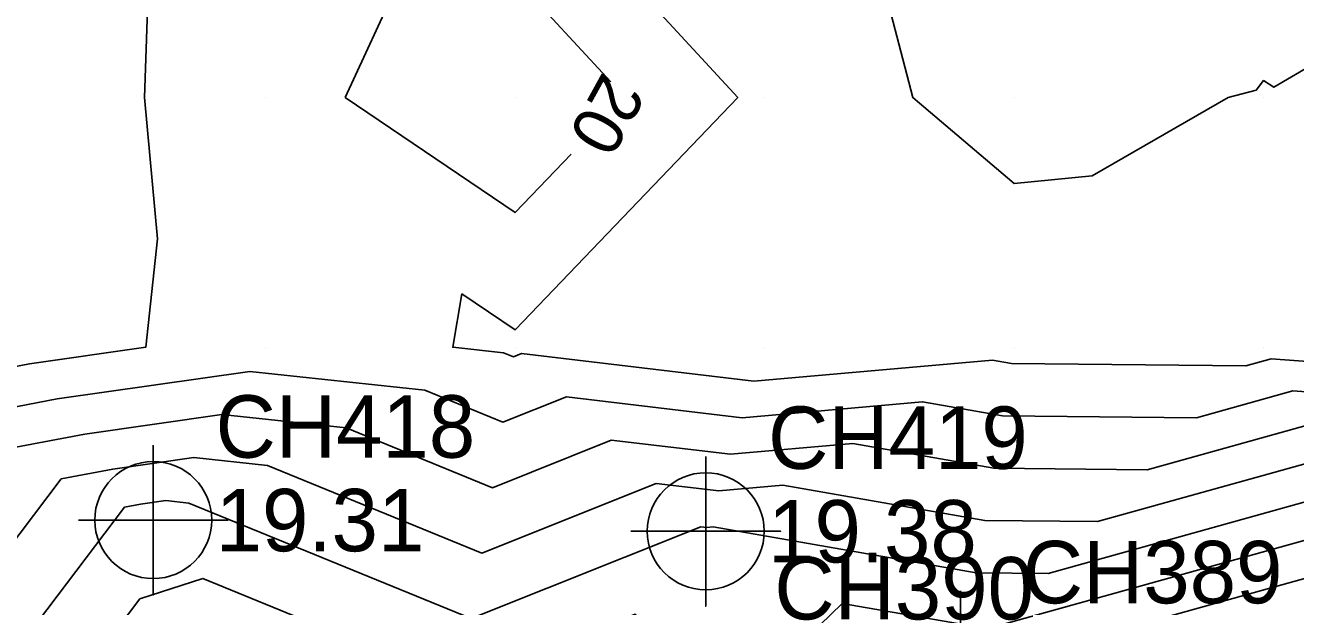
# Model space of a CAD drawing. Extents: x 2531902 to 2533249, y 715219 to 716099.
# Drawn here: x 2532750.4 to 2532801.3, y 715649.6 to 715672.9 of the extents above; entities that cross this region are included whole.
import ezdxf

# ---------------------------------------------------------------- set-up
doc = ezdxf.new("R2010")
doc.units = 0
for name, color, linetype in [('DTM Contours Major', 7, 'Continuous'), ('DTM Contours Major Text', 7, 'Continuous'), ('DTM Contours Minor', 7, 'Continuous'), ('Exist DTM Breakline Cogo Number', 7, 'Continuous'), ('Exist DTM Breakline Cogo Point CELL', 7, 'Continuous'), ('Exist DTM QL2 LIDAR Elevation Point', 7, 'Continuous'), ('Exist DTM Regular Point CELL', 7, 'Continuous'), ('Exist DTM Regular Point Cogo Elevation', 7, 'Continuous'), ('Exist DTM Regular Point Cogo Number', 7, 'Continuous')]:
    doc.layers.add(name, color=color, linetype=linetype)

msp = doc.modelspace()

# ---------------------------------------------------------------- linework, layer by layer
at = {"layer": 'DTM Contours Major'}
for points in [[(2532787.963, 715647.113), (2532788.11, 715647.155), (2532790.468, 715647.623), (2532805.524, 715651.812), (2532807.289, 715651.681), (2532812.395, 715655.613), (2532820.905, 715653.907), (2532825.351, 715654.892), (2532826.014, 715655.145), (2532830.295, 715655.728), (2532841.623, 715657.272), (2532847.51, 715658.105), (2532847.908, 715661.158), (2532847.985, 715662.951), (2532851.196, 715670.232), (2532853.299, 715672.201), (2532858.259, 715675.616), (2532855.007, 715669.369), (2532850.728, 715661.954), (2532851.349, 715661.97)], [(2532763.194, 715670), (2532765.335, 715674.665), (2532770, 715674.787), (2532773.838, 715670.628)], [(2532772.241, 715667.729), (2532770, 715665.391), (2532763.194, 715670)], [(2532742.632, 715654.879), (2532744.549, 715654.106), (2532746.734, 715656.99), (2532751.645, 715657.927), (2532759.371, 715659.033), (2532766.385, 715658.274), (2532769.514, 715656.994), (2532772.06, 715658.012), (2532779.096, 715657.172), (2532786.334, 715657.813), (2532789.538, 715657.253), (2532797.31, 715657.175), (2532801.18, 715658.251), (2532809.235, 715657.654), (2532811.722, 715659.569), (2532811.717, 715666.416), (2532819.095, 715667.743), (2532821.087, 715667.214), (2532829.089, 715659.21)]]:
    msp.add_lwpolyline(points, dxfattribs=at)
at = {"layer": 'DTM Contours Minor'}
for points in [[(2532751.922, 715709.573), (2532760.677, 715701.497), (2532768.793, 715693.03), (2532779.166, 715690.847), (2532784.149, 715694.149), (2532784.391, 715690), (2532782.809, 715687.191), (2532781.293, 715680), (2532784.508, 715675.492), (2532785.937, 715670), (2532790, 715666.551), (2532793.131, 715666.869), (2532798.585, 715670), (2532799.711, 715670.289), (2532800, 715670.677), (2532800.412, 715670.412), (2532810, 715676.04)], [(2532744.197, 715658.124), (2532750.53, 715659.332), (2532755.197, 715660), (2532755.661, 715664.339), (2532755.149, 715670), (2532755.302, 715674.698), (2532760, 715678.168), (2532760.576, 715679.424), (2532770, 715679.67), (2532778.925, 715670), (2532770, 715660.689), (2532767.866, 715662.134), (2532767.499, 715660), (2532769.538, 715659.779), (2532769.938, 715659.616), (2532770.263, 715659.746), (2532779.564, 715658.636), (2532789.133, 715659.483), (2532789.891, 715659.35), (2532799.291, 715659.255), (2532800.311, 715659.539), (2532809.625, 715658.849)], [(2532749.27, 715655.856), (2532752.759, 715656.522), (2532758.249, 715657.308), (2532763.232, 715656.769), (2532769.091, 715654.373), (2532773.857, 715656.278), (2532778.628, 715655.709), (2532783.536, 715656.143), (2532789.185, 715655.156), (2532795.329, 715655.094), (2532802.048, 715656.963)], [(2532747.976, 715649.665), (2532751.807, 715654.723), (2532753.874, 715655.117), (2532757.126, 715655.583), (2532760.079, 715655.263), (2532768.667, 715651.751), (2532775.654, 715654.544), (2532778.16, 715654.245), (2532780.737, 715654.473), (2532788.832, 715653.059), (2532793.348, 715653.013), (2532802.917, 715655.675)], [(2532749.69, 715647.445), (2532754.343, 715653.589), (2532754.988, 715653.712), (2532756.004, 715653.858), (2532756.926, 715653.758), (2532768.244, 715649.13), (2532777.451, 715652.81), (2532777.691, 715652.781), (2532777.938, 715652.803), (2532788.478, 715650.962), (2532791.367, 715650.933), (2532803.786, 715654.387)], [(2532731.498, 715653.253), (2532751.403, 715645.225), (2532754.959, 715649.92), (2532757.477, 715650.738), (2532767.82, 715646.508), (2532774.813, 715649.303), (2532777.049, 715646.083), (2532777.138, 715646.116), (2532778.005, 715646.448), (2532778.527, 715646.522), (2532780.005, 715646.731), (2532783.113, 715649.74), (2532788.125, 715648.865), (2532789.386, 715648.852), (2532804.655, 715653.1)]]:
    msp.add_lwpolyline(points, dxfattribs=at)
at = {"layer": 'Exist DTM Breakline Cogo Point CELL'}
msp.add_lwpolyline([(2532787.852, 715650.24), (2532787.852, 715644.24), (2532787.852, 715647.24), (2532790.852, 715647.24), (2532784.852, 715647.24)], dxfattribs=at)
msp.add_lwpolyline([(2532787.852, 715650.24), (2532787.852, 715644.24), (2532787.852, 715647.24), (2532790.852, 715647.24), (2532784.852, 715647.24)], dxfattribs=at)
at = {"layer": 'Exist DTM QL2 LIDAR Elevation Point'}
for p, q in [((2532760, 715670), (2532760, 715670)), ((2532770, 715670), (2532770, 715670)), ((2532780, 715670), (2532780, 715670)), ((2532790, 715670), (2532790, 715670)), ((2532800, 715670), (2532800, 715670)), ((2532760, 715660), (2532760, 715660)), ((2532770, 715660), (2532770, 715660)), ((2532780, 715660), (2532780, 715660)), ((2532790, 715660), (2532790, 715660)), ((2532800, 715660), (2532800, 715660))]:
    msp.add_line(p, q, dxfattribs=at)
at = {"layer": 'Exist DTM Regular Point CELL'}
for points in [[(2532755.495, 715656.074), (2532755.495, 715650.074), (2532755.495, 715653.074), (2532758.495, 715653.074), (2532752.495, 715653.074)], [(2532777.642, 715655.626), (2532777.642, 715649.626), (2532777.642, 715652.626), (2532780.642, 715652.626), (2532774.642, 715652.626)]]:
    msp.add_lwpolyline(points, dxfattribs=at)
for centre in [(2532755.495, 715653.074), (2532777.642, 715652.626)]:
    msp.add_circle(centre, 2.344, dxfattribs=at)

# ---------------------------------------------------------------- texts
at = {"layer": 'DTM Contours Major Text'}
msp.add_text('20', height=2, rotation=241.142, dxfattribs=at).set_placement((2532773.536, 715671.083))
at = {"layer": 'Exist DTM Breakline Cogo Number'}
for s, p in [('CH389', (2532790.352, 715649.74)), ('CH389', (2532790.352, 715649.74)), ('CH390', (2532780.392, 715649.095)), ('CH390', (2532780.392, 715649.095))]:
    msp.add_text(s, height=2.5, dxfattribs=at).set_placement(p)
at = {"layer": 'Exist DTM Regular Point Cogo Elevation'}
for s, p in [('19.31', (2532757.995, 715651.824)), ('19.38', (2532780.142, 715651.376))]:
    msp.add_text(s, height=2.5, dxfattribs=at).set_placement(p)
at = {"layer": 'Exist DTM Regular Point Cogo Number'}
for s, p in [('CH418', (2532757.995, 715655.574)), ('CH419', (2532780.142, 715655.126))]:
    msp.add_text(s, height=2.5, dxfattribs=at).set_placement(p)

doc.saveas('drawing.dxf')
